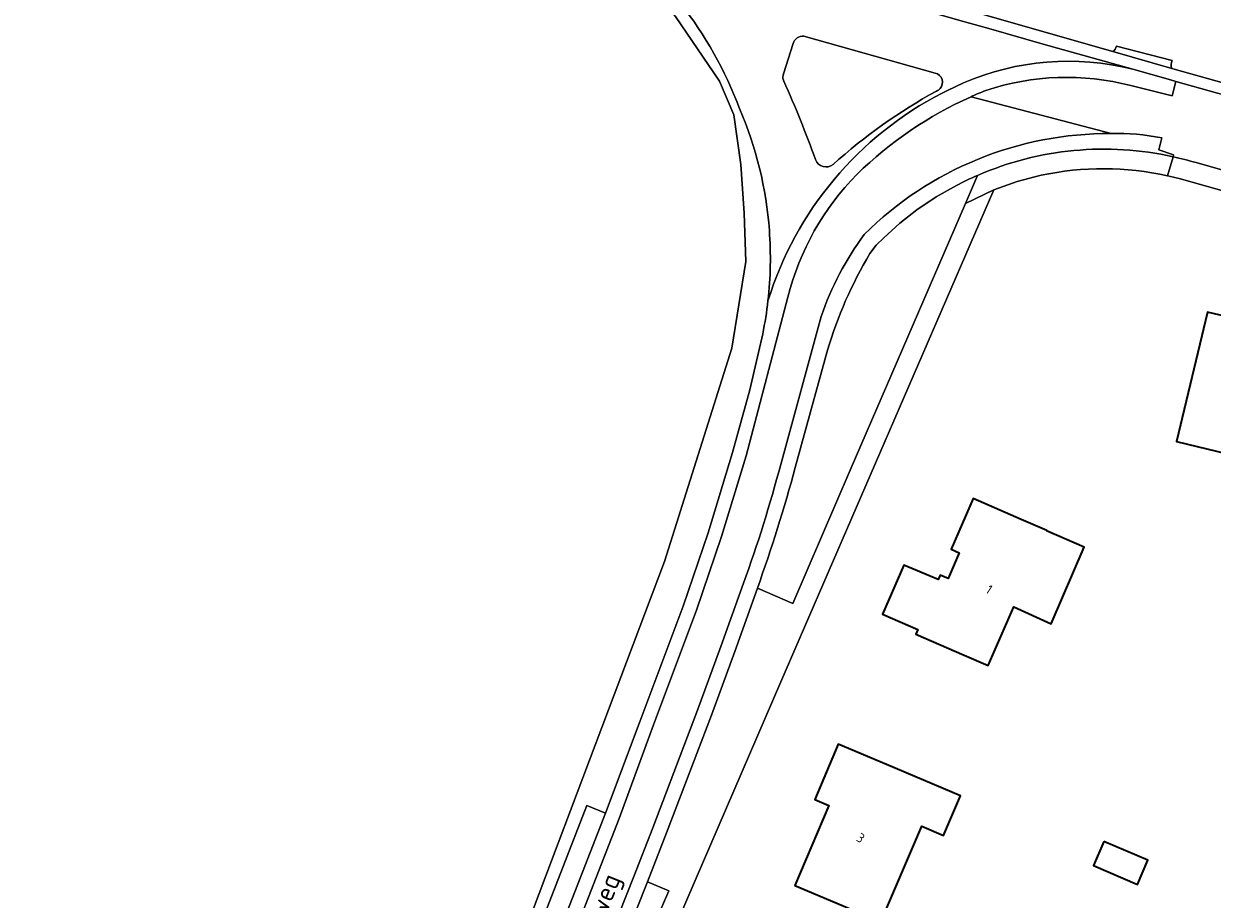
# Model space of a CAD drawing. Extents: x 184422 to 188298, y 343471 to 350189.
# Tile 390 of 513: x 186826 to 186939, y 348885 to 348968. Entities that reach past the tile are written whole.
import ezdxf
from ezdxf.enums import TextEntityAlignment as Align

# ---------------------------------------------------------------- set-up
doc = ezdxf.new("R2010")
doc.units = 0
for name, color, linetype, lineweight in [('B-WA-GR-BEPLANTING_CULTUUR_HEESTERS-GV', 252, 'Continuous', 18), ('B-WA-GR-BEPLANTING_CULTUUR_VASTE PLANTENVAK-GV', 252, 'Continuous', 18), ('B-WA-GR-GRAS-GV', 252, 'Continuous', 13), ('B-WA-OG-TERREIN_CULTUURSCHEIDING-GV', 252, 'Continuous', 18), ('B-WA-OG-TERREIN_ERF-GV', 252, 'Continuous', 18), ('B-WA-OG-TOPOGRAFIE-T18', 252, 'Continuous', 18), ('B-WA-OG-WEG-GV', 252, 'Continuous', 18), ('B-WA-VH-VERHARDING_ASFALT-GV', 252, 'Continuous', 18), ('B-WA-VH-VERHARDING_OPEN-GV', 252, 'Continuous', 18), ('B-WA-VH-VERHARDING_TEGEL-GV', 252, 'Continuous', 18), ('B-WE-OG-BEBOUWING-GV', 250, 'Continuous', 35), ('B-WE-OG-BEBOUWING-T18', 10, 'Continuous', 18)]:
    doc.layers.add(name, color=color, linetype=linetype, lineweight=lineweight)
doc.styles.add('NLCS-ISO-M1000-T18', font='NLCS-ISO.ttf', dxfattribs={"height": 1.8})
doc.styles.add('NLCS-ISO-M500-T18', font='NLCS-ISO.ttf', dxfattribs={"height": 0.9})

msp = doc.modelspace()

# ---------------------------------------------------------------- linework, layer by layer
at = {"layer": 'B-WA-GR-BEPLANTING_CULTUUR_HEESTERS-GV', "flags": 128}
msp.add_lwpolyline([(186878.452, 348868.056), (186879.931, 348867.418), (186887.681, 348885.339), (186885.659, 348886.18)], close=True, dxfattribs=at)
msp.add_lwpolyline([(186878.452, 348868.056), (186879.931, 348867.418), (186887.681, 348885.339), (186885.659, 348886.18)], close=True, dxfattribs=at)
msp.add_lwpolyline([(186878.452, 348868.056), (186879.931, 348867.418), (186887.681, 348885.339), (186885.659, 348886.18)], close=True, dxfattribs=at)
at = {"layer": 'B-WA-GR-BEPLANTING_CULTUUR_VASTE PLANTENVAK-GV', "flags": 128}
for points in [[(186899.515, 348966.108), (186898.603, 348963.219)], [(186899.515, 348966.108), (186898.603, 348963.219)], [(186899.515, 348966.108), (186898.603, 348963.219)], [(186913.07, 348963.302), (186900.546, 348966.818)], [(186913.07, 348963.302), (186900.546, 348966.818)], [(186913.07, 348963.302), (186900.546, 348966.818)], [(186898.596, 348962.626), (186898.638, 348962.534)], [(186898.596, 348962.626), (186898.638, 348962.534)], [(186898.596, 348962.626), (186898.638, 348962.534)]]:
    msp.add_lwpolyline(points, dxfattribs=at)
at = {"layer": 'B-WA-GR-BEPLANTING_CULTUUR_VASTE PLANTENVAK-GV'}
for points in [[(186900.546, 348966.818, 0.3474453), (186899.515, 348966.108)], [(186900.546, 348966.818, 0.3474453), (186899.515, 348966.108)], [(186900.546, 348966.818, 0.3474453), (186899.515, 348966.108)], [(186898.603, 348963.219, 0.1804745), (186898.596, 348962.626)], [(186898.603, 348963.219, 0.1804745), (186898.596, 348962.626)], [(186898.603, 348963.219, 0.1804745), (186898.596, 348962.626)], [(186898.638, 348962.534, -0.0174654), (186901.664, 348955.041)], [(186898.638, 348962.534, -0.0174654), (186901.664, 348955.041)], [(186898.638, 348962.534, -0.0174654), (186901.664, 348955.041)], [(186913.521, 348961.817, 0.5674855), (186913.07, 348963.302)], [(186913.521, 348961.817, 0.5674855), (186913.07, 348963.302)], [(186913.521, 348961.817, 0.5674855), (186913.07, 348963.302)], [(186903.327, 348954.584, -0.0569996), (186913.178, 348961.582)], [(186903.327, 348954.584, -0.0569996), (186913.178, 348961.582)], [(186903.327, 348954.584, -0.0569996), (186913.178, 348961.582)], [(186913.178, 348961.582, 0.1140831), (186913.521, 348961.817)], [(186913.178, 348961.582, 0.1140831), (186913.521, 348961.817)], [(186913.178, 348961.582, 0.1140831), (186913.521, 348961.817)], [(186901.664, 348955.041, 0.5211543), (186903.327, 348954.584)], [(186901.664, 348955.041, 0.5211543), (186903.327, 348954.584)], [(186901.664, 348955.041, 0.5211543), (186903.327, 348954.584)]]:
    msp.add_lwpolyline(points, format="xyb", dxfattribs=at)
at = {"layer": 'B-WA-GR-GRAS-GV', "flags": 128}
msp.add_lwpolyline([(186868.186, 348866.142), (186887.253, 348916.729), (186893.675, 348937.08), (186895.03, 348945.328), (186894.846, 348949.94), (186894.555, 348954.59), (186893.882, 348959.318), (186892.494, 348962.531), (186888.332, 348968.693), (186887.901, 348969.176), (186887.465, 348969.665), (186886.767, 348970.447), (186886.017, 348971.289), (186874.461, 348981.048), (186857.901, 348992.886), (186856.599, 348993.598), (186854.143, 348994.098), (186835.074, 348998.751), (186828.613, 348999.861), (186824.294, 349000.397)], dxfattribs=at)
msp.add_lwpolyline([(186868.186, 348866.142), (186887.253, 348916.729), (186893.675, 348937.08), (186895.03, 348945.328), (186894.846, 348949.94), (186894.555, 348954.59), (186893.882, 348959.318), (186892.494, 348962.531), (186888.332, 348968.693), (186887.901, 348969.176), (186887.465, 348969.665), (186886.767, 348970.447), (186886.017, 348971.289), (186874.461, 348981.048), (186857.901, 348992.886), (186856.599, 348993.598), (186854.143, 348994.098), (186835.074, 348998.751), (186828.613, 348999.861), (186824.294, 349000.397)], dxfattribs=at)
msp.add_lwpolyline([(186868.186, 348866.142), (186887.253, 348916.729), (186893.675, 348937.08), (186895.03, 348945.328), (186894.846, 348949.94), (186894.555, 348954.59), (186893.882, 348959.318), (186892.494, 348962.531), (186888.332, 348968.693), (186887.901, 348969.176), (186887.465, 348969.665), (186886.767, 348970.447), (186886.017, 348971.289), (186874.461, 348981.048), (186857.901, 348992.886), (186856.599, 348993.598), (186854.143, 348994.098), (186835.074, 348998.751), (186828.613, 348999.861), (186824.294, 349000.397)], dxfattribs=at)
at = {"layer": 'B-WA-OG-TERREIN_CULTUURSCHEIDING-GV', "flags": 128}
for points in [[(186896.116, 348914.182), (186899.499, 348912.727), (186904.947, 348925.441), (186915.942, 348950.862), (186917.103, 348953.547)], [(186896.116, 348914.182), (186899.499, 348912.727), (186904.947, 348925.441), (186915.942, 348950.862), (186917.103, 348953.547)], [(186896.116, 348914.182), (186899.499, 348912.727), (186904.947, 348925.441), (186915.942, 348950.862), (186917.103, 348953.547)], [(186915.083, 348952.581), (186913.152, 348951.486), (186911.31, 348950.249), (186909.686, 348948.976), (186908.157, 348947.593), (186907.429, 348946.892), (186906.83, 348946.08)], [(186915.083, 348952.581), (186913.152, 348951.486), (186911.31, 348950.249), (186909.686, 348948.976), (186908.157, 348947.593), (186907.429, 348946.892), (186906.83, 348946.08)], [(186915.083, 348952.581), (186913.152, 348951.486), (186911.31, 348950.249), (186909.686, 348948.976), (186908.157, 348947.593), (186907.429, 348946.892), (186906.83, 348946.08)], [(186902.802, 348936.865), (186899.718, 348925.703)], [(186902.802, 348936.865), (186899.718, 348925.703)], [(186902.802, 348936.865), (186899.718, 348925.703)]]:
    msp.add_lwpolyline(points, dxfattribs=at)
at = {"layer": 'B-WA-OG-TERREIN_CULTUURSCHEIDING-GV'}
for points in [[(186917.103, 348953.547, 0.0187787), (186915.083, 348952.581)], [(186917.103, 348953.547, 0.0187787), (186915.083, 348952.581)], [(186917.103, 348953.547, 0.0187787), (186915.083, 348952.581)], [(186906.83, 348946.08, 0.0623962), (186902.802, 348936.865)], [(186906.83, 348946.08, 0.0623962), (186902.802, 348936.865)], [(186906.83, 348946.08, 0.0623962), (186902.802, 348936.865)], [(186899.718, 348925.703, -0.0217202), (186896.116, 348914.182)], [(186899.718, 348925.703, -0.0217202), (186896.116, 348914.182)], [(186899.718, 348925.703, -0.0217202), (186896.116, 348914.182)]]:
    msp.add_lwpolyline(points, format="xyb", dxfattribs=at)
at = {"layer": 'B-WA-OG-TERREIN_ERF-GV', "flags": 128}
for points in [[(186861.947, 348999.019), (186862.523, 348998.533), (186862.702, 348998.407), (186869.443, 348993.484), (186881.042, 348984.925), (186888.559, 348978.816), (186891.018, 348977.888), (186891.344, 348977.814), (186890.961, 348976.653), (186917.473, 348969.121), (186917.435, 348968.946), (186918.533, 348968.631), (186929.983, 348965.347)], [(186861.947, 348999.019), (186862.523, 348998.533), (186862.702, 348998.407), (186869.443, 348993.484), (186881.042, 348984.925), (186888.559, 348978.816), (186891.018, 348977.888), (186891.344, 348977.814), (186890.961, 348976.653), (186917.473, 348969.121), (186917.435, 348968.946), (186918.533, 348968.631), (186929.983, 348965.347)], [(186861.947, 348999.019), (186862.523, 348998.533), (186862.702, 348998.407), (186869.443, 348993.484), (186881.042, 348984.925), (186888.559, 348978.816), (186891.018, 348977.888), (186891.344, 348977.814), (186890.961, 348976.653), (186917.473, 348969.121), (186917.435, 348968.946), (186918.533, 348968.631), (186929.983, 348965.347)], [(186930.334, 348965.868), (186935.638, 348964.494)], [(186930.334, 348965.868), (186935.638, 348964.494)], [(186930.334, 348965.868), (186935.638, 348964.494)], [(186935.598, 348963.736), (186935.818, 348963.673), (186965.882, 348955.234)], [(186935.598, 348963.736), (186935.818, 348963.673), (186965.882, 348955.234)], [(186935.598, 348963.736), (186935.818, 348963.673), (186965.882, 348955.234)], [(186923.148, 348953.548), (186920.87, 348952.956), (186918.651, 348952.176), (186898.355, 348905.266), (186881.943, 348867.159), (186870.006, 348839.444), (186870.422, 348839.294), (186863.197, 348822.468), (186862.803, 348821.321), (186862.659, 348820.245), (186862.676, 348817.952)], [(186923.148, 348953.548), (186920.87, 348952.956), (186918.651, 348952.176), (186898.355, 348905.266), (186881.943, 348867.159), (186870.006, 348839.444), (186870.422, 348839.294), (186863.197, 348822.468), (186862.803, 348821.321), (186862.659, 348820.245), (186862.676, 348817.952)], [(186923.148, 348953.548), (186920.87, 348952.956), (186918.651, 348952.176), (186898.355, 348905.266), (186881.943, 348867.159), (186870.006, 348839.444), (186870.422, 348839.294), (186863.197, 348822.468), (186862.803, 348821.321), (186862.659, 348820.245), (186862.676, 348817.952)], [(187027.961, 348825.55), (187030.948, 348854.567), (187044.192, 348885.951), (187055.472, 348919.196), (187016.276, 348931.295), (187000, 348936.272), (186982.533, 348941.613), (186978.939, 348942.42), (186978.46, 348942.53), (186958.086, 348947.221), (186947.02, 348950.22), (186936.304, 348953.232)], [(187027.961, 348825.55), (187030.948, 348854.567), (187044.192, 348885.951), (187055.472, 348919.196), (187016.276, 348931.295), (187000, 348936.272), (186982.533, 348941.613), (186978.939, 348942.42), (186978.46, 348942.53), (186958.086, 348947.221), (186947.02, 348950.22), (186936.304, 348953.232)], [(187027.961, 348825.55), (187030.948, 348854.567), (187044.192, 348885.951), (187055.472, 348919.196), (187016.276, 348931.295), (187000, 348936.272), (186982.533, 348941.613), (186978.939, 348942.42), (186978.46, 348942.53), (186958.086, 348947.221), (186947.02, 348950.22), (186936.304, 348953.232)]]:
    msp.add_lwpolyline(points, dxfattribs=at)
at = {"layer": 'B-WA-OG-TERREIN_ERF-GV'}
for points in [[(186929.983, 348965.347, 0.2017677), (186930.334, 348965.868)], [(186929.983, 348965.347, 0.2017677), (186930.334, 348965.868)], [(186929.983, 348965.347, 0.2017677), (186930.334, 348965.868)], [(186935.638, 348964.494, 0.2081486), (186935.598, 348963.736)], [(186935.638, 348964.494, 0.2081486), (186935.598, 348963.736)], [(186935.638, 348964.494, 0.2081486), (186935.598, 348963.736)], [(186935.212, 348953.5, 0.1085878), (186923.148, 348953.548)], [(186935.212, 348953.5, 0.1085878), (186923.148, 348953.548)], [(186935.212, 348953.5, 0.1085878), (186923.148, 348953.548)], [(186936.304, 348953.232, 0.0090612), (186935.212, 348953.5)], [(186936.304, 348953.232, 0.0090612), (186935.212, 348953.5)], [(186936.304, 348953.232, 0.0090612), (186935.212, 348953.5)]]:
    msp.add_lwpolyline(points, format="xyb", dxfattribs=at)
at = {"layer": 'B-WA-OG-TERREIN_ERF-GV', "flags": 128}
for points in [[(186946.211, 348939.811), (186950.534, 348938.788), (186949.383, 348933.922), (186948.212, 348928.973), (186945.506, 348929.624), (186944.661, 348926.109), (186940.92, 348927.009), (186936.059, 348928.178), (186939.024, 348940.507), (186945.981, 348938.838)], [(186946.211, 348939.811), (186950.534, 348938.788), (186949.383, 348933.922), (186948.212, 348928.973), (186945.506, 348929.624), (186944.661, 348926.109), (186940.92, 348927.009), (186936.059, 348928.178), (186939.024, 348940.507), (186945.981, 348938.838)], [(186946.211, 348939.811), (186950.534, 348938.788), (186949.383, 348933.922), (186948.212, 348928.973), (186945.506, 348929.624), (186944.661, 348926.109), (186940.92, 348927.009), (186936.059, 348928.178), (186939.024, 348940.507), (186945.981, 348938.838)], [(186921.263, 348920.745), (186923.695, 348919.698), (186923.67, 348919.641), (186927.255, 348918.099), (186924.108, 348910.801), (186920.542, 348912.413), (186918.119, 348906.815), (186915.807, 348907.816), (186911.218, 348909.802), (186911.417, 348910.261), (186908.039, 348911.722), (186910.062, 348916.397), (186913.347, 348915.002), (186913.537, 348915.443), (186914.299, 348915.115), (186915.355, 348917.567), (186914.593, 348917.896), (186916.671, 348922.722)], [(186921.263, 348920.745), (186923.695, 348919.698), (186923.67, 348919.641), (186927.255, 348918.099), (186924.108, 348910.801), (186920.542, 348912.413), (186918.119, 348906.815), (186915.807, 348907.816), (186911.218, 348909.802), (186911.417, 348910.261), (186908.039, 348911.722), (186910.062, 348916.397), (186913.347, 348915.002), (186913.537, 348915.443), (186914.299, 348915.115), (186915.355, 348917.567), (186914.593, 348917.896), (186916.671, 348922.722)], [(186921.263, 348920.745), (186923.695, 348919.698), (186923.67, 348919.641), (186927.255, 348918.099), (186924.108, 348910.801), (186920.542, 348912.413), (186918.119, 348906.815), (186915.807, 348907.816), (186911.218, 348909.802), (186911.417, 348910.261), (186908.039, 348911.722), (186910.062, 348916.397), (186913.347, 348915.002), (186913.537, 348915.443), (186914.299, 348915.115), (186915.355, 348917.567), (186914.593, 348917.896), (186916.671, 348922.722)], [(186907.895, 348882.366), (186904.289, 348883.899), (186899.687, 348885.855), (186902.93, 348893.484), (186901.594, 348894.048), (186903.819, 348899.315), (186908.425, 348897.369), (186915.466, 348894.394), (186913.862, 348890.622), (186911.781, 348891.507)], [(186907.895, 348882.366), (186904.289, 348883.899), (186899.687, 348885.855), (186902.93, 348893.484), (186901.594, 348894.048), (186903.819, 348899.315), (186908.425, 348897.369), (186915.466, 348894.394), (186913.862, 348890.622), (186911.781, 348891.507)], [(186907.895, 348882.366), (186904.289, 348883.899), (186899.687, 348885.855), (186902.93, 348893.484), (186901.594, 348894.048), (186903.819, 348899.315), (186908.425, 348897.369), (186915.466, 348894.394), (186913.862, 348890.622), (186911.781, 348891.507)]]:
    msp.add_lwpolyline(points, close=True, dxfattribs=at)
at = {"layer": 'B-WA-OG-WEG-GV', "flags": 128}
for points in [[(186888.758, 348969.983), (186887.901, 348969.176), (186888.332, 348968.693), (186892.494, 348962.531), (186893.882, 348959.318), (186894.555, 348954.59), (186894.846, 348949.94), (186895.03, 348945.328), (186893.675, 348937.08), (186887.253, 348916.729), (186868.186, 348866.142), (186849.579, 348821.078), (186842.637, 348807.232), (186832.472, 348790.69), (186828.137, 348784.769), (186828.209, 348784.717)], [(186888.758, 348969.983), (186887.901, 348969.176), (186888.332, 348968.693), (186892.494, 348962.531), (186893.882, 348959.318), (186894.555, 348954.59), (186894.846, 348949.94), (186895.03, 348945.328), (186893.675, 348937.08), (186887.253, 348916.729), (186868.186, 348866.142), (186849.579, 348821.078), (186842.637, 348807.232), (186832.472, 348790.69), (186828.137, 348784.769), (186828.209, 348784.717)], [(186888.758, 348969.983), (186887.901, 348969.176), (186888.332, 348968.693), (186892.494, 348962.531), (186893.882, 348959.318), (186894.555, 348954.59), (186894.846, 348949.94), (186895.03, 348945.328), (186893.675, 348937.08), (186887.253, 348916.729), (186868.186, 348866.142), (186849.579, 348821.078), (186842.637, 348807.232), (186832.472, 348790.69), (186828.137, 348784.769), (186828.209, 348784.717)], [(186852.023, 348821.279), (186858.091, 348835.233), (186865.566, 348852.715), (186871.254, 348866.647), (186875.787, 348877.727), (186874.016, 348878.416), (186879.862, 348893.464), (186881.638, 348892.75), (186884.955, 348901.54), (186889.032, 348912.457), (186891.423, 348919.451), (186893.759, 348927.107), (186895.413, 348933.091), (186896.63, 348938.435)], [(186852.023, 348821.279), (186858.091, 348835.233), (186865.566, 348852.715), (186871.254, 348866.647), (186875.787, 348877.727), (186874.016, 348878.416), (186879.862, 348893.464), (186881.638, 348892.75), (186884.955, 348901.54), (186889.032, 348912.457), (186891.423, 348919.451), (186893.759, 348927.107), (186895.413, 348933.091), (186896.63, 348938.435)], [(186852.023, 348821.279), (186858.091, 348835.233), (186865.566, 348852.715), (186871.254, 348866.647), (186875.787, 348877.727), (186874.016, 348878.416), (186879.862, 348893.464), (186881.638, 348892.75), (186884.955, 348901.54), (186889.032, 348912.457), (186891.423, 348919.451), (186893.759, 348927.107), (186895.413, 348933.091), (186896.63, 348938.435)]]:
    msp.add_lwpolyline(points, dxfattribs=at)
at = {"layer": 'B-WA-OG-WEG-GV'}
for points in [[(186894.426, 348959.911, 0.0758564), (186888.758, 348969.983)], [(186894.426, 348959.911, 0.0758564), (186888.758, 348969.983)], [(186894.426, 348959.911, 0.0758564), (186888.758, 348969.983)], [(186897.259, 348948.29, 0.0831968), (186894.426, 348959.911)], [(186897.259, 348948.29, 0.0831968), (186894.426, 348959.911)], [(186897.259, 348948.29, 0.0831968), (186894.426, 348959.911)], [(186897.127, 348941.587, 0.0465488), (186897.259, 348948.29)], [(186897.127, 348941.587, 0.0465488), (186897.259, 348948.29)], [(186897.127, 348941.587, 0.0465488), (186897.259, 348948.29)], [(186896.63, 348938.435, 0.0219455), (186897.127, 348941.587)], [(186896.63, 348938.435, 0.0219455), (186897.127, 348941.587)], [(186896.63, 348938.435, 0.0219455), (186897.127, 348941.587)]]:
    msp.add_lwpolyline(points, format="xyb", dxfattribs=at)
at = {"layer": 'B-WA-VH-VERHARDING_ASFALT-GV', "flags": 128}
for points in [[(186931.879, 348963.664), (186923.359, 348966.066), (186918.166, 348967.53), (186915.406, 348968.308), (186893.696, 348974.565)], [(186931.879, 348963.664), (186923.359, 348966.066), (186918.166, 348967.53), (186915.406, 348968.308), (186893.696, 348974.565)], [(186931.879, 348963.664), (186923.359, 348966.066), (186918.166, 348967.53), (186915.406, 348968.308), (186893.696, 348974.565)], [(186898.603, 348963.219), (186899.515, 348966.108)], [(186898.603, 348963.219), (186899.515, 348966.108)], [(186898.603, 348963.219), (186899.515, 348966.108)], [(186900.546, 348966.818), (186913.07, 348963.302)], [(186900.546, 348966.818), (186913.07, 348963.302)], [(186900.546, 348966.818), (186913.07, 348963.302)], [(186931.707, 348962.096), (186935.649, 348961.113), (186935.996, 348962.504), (186935.491, 348962.646), (186931.879, 348963.664)], [(186931.707, 348962.096), (186935.649, 348961.113), (186935.996, 348962.504), (186935.491, 348962.646), (186931.879, 348963.664)], [(186931.707, 348962.096), (186935.649, 348961.113), (186935.996, 348962.504), (186935.491, 348962.646), (186931.879, 348963.664)], [(186898.638, 348962.534), (186898.596, 348962.626)], [(186898.638, 348962.534), (186898.596, 348962.626)], [(186898.638, 348962.534), (186898.596, 348962.626)], [(186915.756, 348962.361), (186914.222, 348961.633), (186913.721, 348961.394)], [(186913.721, 348961.394), (186914.222, 348961.633), (186915.756, 348962.361)], [(186915.756, 348962.361), (186914.222, 348961.633), (186913.721, 348961.394)], [(186913.721, 348961.394), (186914.222, 348961.633), (186915.756, 348962.361)], [(186915.756, 348962.361), (186914.222, 348961.633), (186913.721, 348961.394)], [(186913.721, 348961.394), (186914.222, 348961.633), (186915.756, 348962.361)], [(186994.736, 348945.608), (186965.252, 348954.298), (186935.996, 348962.504), (186935.649, 348961.113), (186931.707, 348962.096)], [(186994.736, 348945.608), (186965.252, 348954.298), (186935.996, 348962.504), (186935.649, 348961.113), (186931.707, 348962.096)], [(186994.736, 348945.608), (186965.252, 348954.298), (186935.996, 348962.504), (186935.649, 348961.113), (186931.707, 348962.096)], [(186916.474, 348961.041), (186929.824, 348957.532)], [(186929.824, 348957.532), (186916.474, 348961.041)], [(186916.474, 348961.041), (186929.824, 348957.532)], [(186929.824, 348957.532), (186916.474, 348961.041)], [(186916.474, 348961.041), (186929.824, 348957.532)], [(186929.824, 348957.532), (186916.474, 348961.041)], [(186934.654, 348957.122), (186934.368, 348955.973), (186935.772, 348955.491), (186935.74, 348955.324)], [(186935.74, 348955.324), (186935.772, 348955.491), (186934.368, 348955.973), (186934.654, 348957.122)], [(186934.654, 348957.122), (186934.368, 348955.973), (186935.772, 348955.491), (186935.74, 348955.324)], [(186935.74, 348955.324), (186935.772, 348955.491), (186934.368, 348955.973), (186934.654, 348957.122)], [(186934.654, 348957.122), (186934.368, 348955.973), (186935.772, 348955.491), (186935.74, 348955.324)], [(186935.74, 348955.324), (186935.772, 348955.491), (186934.368, 348955.973), (186934.654, 348957.122)], [(186937.916, 348954.755), (186950.108, 348951.285), (186953.87, 348950.182), (186957.685, 348949.275), (186978.82, 348944.411), (186981.275, 348943.8), (186983.737, 348943.219), (187000, 348938.211), (187019.335, 348932.256), (187065.032, 348918.227), (187066.668, 348923.563), (187000, 348944.001), (186994.736, 348945.608)], [(186937.916, 348954.755), (186950.108, 348951.285), (186953.87, 348950.182), (186957.685, 348949.275), (186978.82, 348944.411), (186981.275, 348943.8), (186983.737, 348943.219), (187000, 348938.211), (187019.335, 348932.256), (187065.032, 348918.227), (187066.668, 348923.563), (187000, 348944.001), (186994.736, 348945.608)], [(186937.916, 348954.755), (186950.108, 348951.285), (186953.87, 348950.182), (186957.685, 348949.275), (186978.82, 348944.411), (186981.275, 348943.8), (186983.737, 348943.219), (187000, 348938.211), (187019.335, 348932.256), (187065.032, 348918.227), (187066.668, 348923.563), (187000, 348944.001), (186994.736, 348945.608)], [(186906.83, 348946.08), (186907.429, 348946.892), (186908.157, 348947.593), (186909.686, 348948.976), (186911.31, 348950.249), (186913.152, 348951.486), (186915.083, 348952.581)], [(186906.83, 348946.08), (186907.429, 348946.892), (186908.157, 348947.593), (186909.686, 348948.976), (186911.31, 348950.249), (186913.152, 348951.486), (186915.083, 348952.581)], [(186906.83, 348946.08), (186907.429, 348946.892), (186908.157, 348947.593), (186909.686, 348948.976), (186911.31, 348950.249), (186913.152, 348951.486), (186915.083, 348952.581)], [(186899.029, 348941.945), (186895.052, 348926.802), (186892.709, 348919.124), (186890.304, 348912.089), (186886.22, 348901.152), (186882.943, 348892.242), (186877.092, 348877.219), (186872.55, 348866.117), (186866.858, 348852.175), (186859.377, 348834.679), (186853.309, 348820.724)], [(186853.309, 348820.724), (186859.377, 348834.679), (186866.858, 348852.175), (186872.55, 348866.117), (186877.092, 348877.219), (186882.943, 348892.242), (186886.22, 348901.152), (186890.304, 348912.089), (186892.709, 348919.124), (186895.052, 348926.802), (186899.029, 348941.945)], [(186899.029, 348941.945), (186895.052, 348926.802), (186892.709, 348919.124), (186890.304, 348912.089), (186886.22, 348901.152), (186882.943, 348892.242), (186877.092, 348877.219), (186872.55, 348866.117), (186866.858, 348852.175), (186859.377, 348834.679), (186853.309, 348820.724)], [(186853.309, 348820.724), (186859.377, 348834.679), (186866.858, 348852.175), (186872.55, 348866.117), (186877.092, 348877.219), (186882.943, 348892.242), (186886.22, 348901.152), (186890.304, 348912.089), (186892.709, 348919.124), (186895.052, 348926.802), (186899.029, 348941.945)], [(186899.029, 348941.945), (186895.052, 348926.802), (186892.709, 348919.124), (186890.304, 348912.089), (186886.22, 348901.152), (186882.943, 348892.242), (186877.092, 348877.219), (186872.55, 348866.117), (186866.858, 348852.175), (186859.377, 348834.679), (186853.309, 348820.724)], [(186853.309, 348820.724), (186859.377, 348834.679), (186866.858, 348852.175), (186872.55, 348866.117), (186877.092, 348877.219), (186882.943, 348892.242), (186886.22, 348901.152), (186890.304, 348912.089), (186892.709, 348919.124), (186895.052, 348926.802), (186899.029, 348941.945)], [(186898.344, 348925.983), (186902.192, 348940.087)], [(186902.192, 348940.087), (186898.344, 348925.983)], [(186898.344, 348925.983), (186902.192, 348940.087)], [(186902.192, 348940.087), (186898.344, 348925.983)], [(186898.344, 348925.983), (186902.192, 348940.087)], [(186902.192, 348940.087), (186898.344, 348925.983)], [(186896.63, 348938.435), (186895.413, 348933.091), (186893.759, 348927.107), (186891.423, 348919.451), (186889.032, 348912.457), (186884.955, 348901.54), (186881.638, 348892.75), (186875.787, 348877.727)], [(186896.63, 348938.435), (186895.413, 348933.091), (186893.759, 348927.107), (186891.423, 348919.451), (186889.032, 348912.457), (186884.955, 348901.54), (186881.638, 348892.75), (186875.787, 348877.727)], [(186896.63, 348938.435), (186895.413, 348933.091), (186893.759, 348927.107), (186891.423, 348919.451), (186889.032, 348912.457), (186884.955, 348901.54), (186881.638, 348892.75), (186875.787, 348877.727)], [(186899.718, 348925.703), (186902.802, 348936.865)], [(186899.718, 348925.703), (186902.802, 348936.865)], [(186899.718, 348925.703), (186902.802, 348936.865)], [(186857.255, 348821.426), (186858.449, 348824.239), (186858.839, 348825.158), (186863.492, 348835.701), (186866.374, 348842.437), (186867.572, 348845.275), (186870.338, 348851.823), (186874.882, 348862.987), (186875.742, 348865.103), (186877.153, 348868.578), (186884.355, 348886.689), (186886.141, 348891.352), (186890.428, 348902.564), (186892.641, 348908.628), (186894.799, 348914.657)], [(186894.799, 348914.657), (186892.641, 348908.628), (186890.428, 348902.564), (186886.141, 348891.352), (186884.355, 348886.689), (186877.153, 348868.578), (186875.742, 348865.103), (186874.882, 348862.987), (186870.338, 348851.823), (186867.572, 348845.275), (186866.374, 348842.437), (186863.492, 348835.701), (186858.839, 348825.158), (186858.449, 348824.239), (186857.255, 348821.426)], [(186857.255, 348821.426), (186858.449, 348824.239), (186858.839, 348825.158), (186863.492, 348835.701), (186866.374, 348842.437), (186867.572, 348845.275), (186870.338, 348851.823), (186874.882, 348862.987), (186875.742, 348865.103), (186877.153, 348868.578), (186884.355, 348886.689), (186886.141, 348891.352), (186890.428, 348902.564), (186892.641, 348908.628), (186894.799, 348914.657)], [(186894.799, 348914.657), (186892.641, 348908.628), (186890.428, 348902.564), (186886.141, 348891.352), (186884.355, 348886.689), (186877.153, 348868.578), (186875.742, 348865.103), (186874.882, 348862.987), (186870.338, 348851.823), (186867.572, 348845.275), (186866.374, 348842.437), (186863.492, 348835.701), (186858.839, 348825.158), (186858.449, 348824.239), (186857.255, 348821.426)], [(186857.255, 348821.426), (186858.449, 348824.239), (186858.839, 348825.158), (186863.492, 348835.701), (186866.374, 348842.437), (186867.572, 348845.275), (186870.338, 348851.823), (186874.882, 348862.987), (186875.742, 348865.103), (186877.153, 348868.578), (186884.355, 348886.689), (186886.141, 348891.352), (186890.428, 348902.564), (186892.641, 348908.628), (186894.799, 348914.657)], [(186894.799, 348914.657), (186892.641, 348908.628), (186890.428, 348902.564), (186886.141, 348891.352), (186884.355, 348886.689), (186877.153, 348868.578), (186875.742, 348865.103), (186874.882, 348862.987), (186870.338, 348851.823), (186867.572, 348845.275), (186866.374, 348842.437), (186863.492, 348835.701), (186858.839, 348825.158), (186858.449, 348824.239), (186857.255, 348821.426)], [(186858.542, 348820.876), (186859.738, 348823.692), (186860.128, 348824.611), (186864.776, 348835.143), (186867.662, 348841.889), (186868.862, 348844.73), (186871.631, 348851.287), (186876.179, 348862.46), (186877.039, 348864.576), (186878.452, 348868.056), (186885.659, 348886.18), (186887.449, 348890.852), (186891.739, 348902.074), (186893.958, 348908.152), (186896.116, 348914.182)], [(186858.542, 348820.876), (186859.738, 348823.692), (186860.128, 348824.611), (186864.776, 348835.143), (186867.662, 348841.889), (186868.862, 348844.73), (186871.631, 348851.287), (186876.179, 348862.46), (186877.039, 348864.576), (186878.452, 348868.056), (186885.659, 348886.18), (186887.449, 348890.852), (186891.739, 348902.074), (186893.958, 348908.152), (186896.116, 348914.182)], [(186858.542, 348820.876), (186859.738, 348823.692), (186860.128, 348824.611), (186864.776, 348835.143), (186867.662, 348841.889), (186868.862, 348844.73), (186871.631, 348851.287), (186876.179, 348862.46), (186877.039, 348864.576), (186878.452, 348868.056), (186885.659, 348886.18), (186887.449, 348890.852), (186891.739, 348902.074), (186893.958, 348908.152), (186896.116, 348914.182)]]:
    msp.add_lwpolyline(points, dxfattribs=at)
at = {"layer": 'B-WA-VH-VERHARDING_ASFALT-GV'}
for points in [[(186888.758, 348969.983, -0.0758564), (186894.426, 348959.911)], [(186888.758, 348969.983, -0.0758564), (186894.426, 348959.911)], [(186888.758, 348969.983, -0.0758564), (186894.426, 348959.911)], [(186899.515, 348966.108, -0.3474453), (186900.546, 348966.818)], [(186899.515, 348966.108, -0.3474453), (186900.546, 348966.818)], [(186899.515, 348966.108, -0.3474453), (186900.546, 348966.818)], [(186931.879, 348963.664, 0.1649919), (186915.756, 348962.361)], [(186915.756, 348962.361, -0.1649919), (186931.879, 348963.664)], [(186931.879, 348963.664, 0.1649919), (186915.756, 348962.361)], [(186915.756, 348962.361, -0.1649919), (186931.879, 348963.664)], [(186931.879, 348963.664, 0.1649919), (186915.756, 348962.361)], [(186915.756, 348962.361, -0.1649919), (186931.879, 348963.664)], [(186898.596, 348962.626, -0.1804745), (186898.603, 348963.219)], [(186898.596, 348962.626, -0.1804745), (186898.603, 348963.219)], [(186898.596, 348962.626, -0.1804745), (186898.603, 348963.219)], [(186901.664, 348955.041, 0.0174654), (186898.638, 348962.534)], [(186901.664, 348955.041, 0.0174654), (186898.638, 348962.534)], [(186901.664, 348955.041, 0.0174654), (186898.638, 348962.534)], [(186913.07, 348963.302, -0.5674855), (186913.521, 348961.817)], [(186913.07, 348963.302, -0.5674855), (186913.521, 348961.817)], [(186913.07, 348963.302, -0.5674855), (186913.521, 348961.817)], [(186931.707, 348962.096, 0.1459448), (186917.874, 348961.634)], [(186917.874, 348961.634, -0.1459448), (186931.707, 348962.096)], [(186931.707, 348962.096, 0.1459448), (186917.874, 348961.634)], [(186917.874, 348961.634, -0.1459448), (186931.707, 348962.096)], [(186931.707, 348962.096, 0.1459448), (186917.874, 348961.634)], [(186917.874, 348961.634, -0.1459448), (186931.707, 348962.096)], [(186913.721, 348961.394, 0.2008454), (186897.127, 348941.587)], [(186897.127, 348941.587, -0.2008454), (186913.721, 348961.394)], [(186913.721, 348961.394, 0.2008454), (186897.127, 348941.587)], [(186897.127, 348941.587, -0.2008454), (186913.721, 348961.394)], [(186913.721, 348961.394, 0.2008454), (186897.127, 348941.587)], [(186897.127, 348941.587, -0.2008454), (186913.721, 348961.394)], [(186913.178, 348961.582, 0.0569996), (186903.327, 348954.584)], [(186913.178, 348961.582, 0.0569996), (186903.327, 348954.584)], [(186913.178, 348961.582, 0.0569996), (186903.327, 348954.584)], [(186913.521, 348961.817, -0.1140831), (186913.178, 348961.582)], [(186913.521, 348961.817, -0.1140831), (186913.178, 348961.582)], [(186913.521, 348961.817, -0.1140831), (186913.178, 348961.582)], [(186917.874, 348961.634, 0.0106236), (186916.474, 348961.041)], [(186916.474, 348961.041, -0.0106236), (186917.874, 348961.634)], [(186917.874, 348961.634, 0.0106236), (186916.474, 348961.041)], [(186916.474, 348961.041, -0.0106236), (186917.874, 348961.634)], [(186917.874, 348961.634, 0.0106236), (186916.474, 348961.041)], [(186916.474, 348961.041, -0.0106236), (186917.874, 348961.634)], [(186916.474, 348961.041, 0.0885074), (186905.616, 348953.652)], [(186905.616, 348953.652, -0.0885074), (186916.474, 348961.041)], [(186916.474, 348961.041, 0.0885074), (186905.616, 348953.652)], [(186905.616, 348953.652, -0.0885074), (186916.474, 348961.041)], [(186916.474, 348961.041, 0.0885074), (186905.616, 348953.652)], [(186905.616, 348953.652, -0.0885074), (186916.474, 348961.041)], [(186894.426, 348959.911, -0.0831968), (186897.259, 348948.29)], [(186894.426, 348959.911, -0.0831968), (186897.259, 348948.29)], [(186894.426, 348959.911, -0.0831968), (186897.259, 348948.29)], [(186906.293, 348947.904, -0.1998861), (186929.824, 348957.532)], [(186929.824, 348957.532, 0.1998861), (186906.293, 348947.904)], [(186906.293, 348947.904, -0.1998861), (186929.824, 348957.532)], [(186929.824, 348957.532, 0.1998861), (186906.293, 348947.904)], [(186906.293, 348947.904, -0.1998861), (186929.824, 348957.532)], [(186929.824, 348957.532, 0.1998861), (186906.293, 348947.904)], [(186929.824, 348957.532, -0.0569756), (186934.654, 348957.122)], [(186934.654, 348957.122, 0.0569756), (186929.824, 348957.532)], [(186929.824, 348957.532, -0.0569756), (186934.654, 348957.122)], [(186934.654, 348957.122, 0.0569756), (186929.824, 348957.532)], [(186929.824, 348957.532, -0.0569756), (186934.654, 348957.122)], [(186934.654, 348957.122, 0.0569756), (186929.824, 348957.532)], [(186917.103, 348953.547, -0.158339), (186935.74, 348955.324)], [(186917.103, 348953.547, -0.158339), (186935.74, 348955.324)], [(186917.103, 348953.547, -0.158339), (186935.74, 348955.324)], [(186903.327, 348954.584, -0.5211543), (186901.664, 348955.041)], [(186903.327, 348954.584, -0.5211543), (186901.664, 348955.041)], [(186903.327, 348954.584, -0.5211543), (186901.664, 348955.041)], [(186935.74, 348955.324, -0.0187608), (186937.916, 348954.755)], [(186935.74, 348955.324, -0.0187608), (186937.916, 348954.755)], [(186935.74, 348955.324, -0.0187608), (186937.916, 348954.755)], [(186905.616, 348953.652, 0.1340486), (186899.029, 348941.945)], [(186899.029, 348941.945, -0.1340486), (186905.616, 348953.652)], [(186905.616, 348953.652, 0.1340486), (186899.029, 348941.945)], [(186899.029, 348941.945, -0.1340486), (186905.616, 348953.652)], [(186905.616, 348953.652, 0.1340486), (186899.029, 348941.945)], [(186899.029, 348941.945, -0.1340486), (186905.616, 348953.652)], [(186915.083, 348952.581, -0.0187787), (186917.103, 348953.547)], [(186915.083, 348952.581, -0.0187787), (186917.103, 348953.547)], [(186915.083, 348952.581, -0.0187787), (186917.103, 348953.547)], [(186897.259, 348948.29, -0.0465488), (186897.127, 348941.587)], [(186897.259, 348948.29, -0.0465488), (186897.127, 348941.587)], [(186897.259, 348948.29, -0.0465488), (186897.127, 348941.587)], [(186902.192, 348940.087, -0.0745707), (186906.293, 348947.904)], [(186906.293, 348947.904, 0.0745707), (186902.192, 348940.087)], [(186902.192, 348940.087, -0.0745707), (186906.293, 348947.904)], [(186906.293, 348947.904, 0.0745707), (186902.192, 348940.087)], [(186902.192, 348940.087, -0.0745707), (186906.293, 348947.904)], [(186906.293, 348947.904, 0.0745707), (186902.192, 348940.087)], [(186902.802, 348936.865, -0.0623962), (186906.83, 348946.08)], [(186902.802, 348936.865, -0.0623962), (186906.83, 348946.08)], [(186902.802, 348936.865, -0.0623962), (186906.83, 348946.08)], [(186897.127, 348941.587, -0.0219455), (186896.63, 348938.435)], [(186897.127, 348941.587, -0.0219455), (186896.63, 348938.435)], [(186897.127, 348941.587, -0.0219455), (186896.63, 348938.435)], [(186894.799, 348914.657, 0.0216144), (186898.344, 348925.983)], [(186898.344, 348925.983, -0.0216144), (186894.799, 348914.657)], [(186894.799, 348914.657, 0.0216144), (186898.344, 348925.983)], [(186898.344, 348925.983, -0.0216144), (186894.799, 348914.657)], [(186894.799, 348914.657, 0.0216144), (186898.344, 348925.983)], [(186898.344, 348925.983, -0.0216144), (186894.799, 348914.657)], [(186896.116, 348914.182, 0.0217202), (186899.718, 348925.703)], [(186896.116, 348914.182, 0.0217202), (186899.718, 348925.703)], [(186896.116, 348914.182, 0.0217202), (186899.718, 348925.703)]]:
    msp.add_lwpolyline(points, format="xyb", dxfattribs=at)
at = {"layer": 'B-WA-VH-VERHARDING_OPEN-GV'}
for points in [[(186930.334, 348965.868, -0.2017677), (186929.983, 348965.347)], [(186930.334, 348965.868, -0.2017677), (186929.983, 348965.347)], [(186930.334, 348965.868, -0.2017677), (186929.983, 348965.347)], [(186935.598, 348963.736, -0.2081486), (186935.638, 348964.494)], [(186935.598, 348963.736, -0.2081486), (186935.638, 348964.494)], [(186935.598, 348963.736, -0.2081486), (186935.638, 348964.494)]]:
    msp.add_lwpolyline(points, format="xyb", dxfattribs=at)
at = {"layer": 'B-WA-VH-VERHARDING_OPEN-GV', "flags": 128}
for points in [[(186929.983, 348965.347), (186935.598, 348963.736)], [(186929.983, 348965.347), (186935.598, 348963.736)], [(186929.983, 348965.347), (186935.598, 348963.736)], [(186935.638, 348964.494), (186930.334, 348965.868)], [(186935.638, 348964.494), (186930.334, 348965.868)], [(186935.638, 348964.494), (186930.334, 348965.868)]]:
    msp.add_lwpolyline(points, dxfattribs=at)
at = {"layer": 'B-WA-VH-VERHARDING_TEGEL-GV', "flags": 128}
for points in [[(186965.882, 348955.234), (186935.818, 348963.673), (186935.598, 348963.736), (186929.983, 348965.347), (186918.533, 348968.631), (186917.435, 348968.946), (186917.473, 348969.121), (186890.961, 348976.653), (186891.344, 348977.814), (186891.018, 348977.888), (186888.559, 348978.816), (186881.042, 348984.925), (186869.443, 348993.484), (186862.702, 348998.407), (186861.606, 348996.815), (186868.229, 348992.014), (186890.279, 348976.207)], [(186965.882, 348955.234), (186935.818, 348963.673), (186935.598, 348963.736), (186929.983, 348965.347), (186918.533, 348968.631), (186917.435, 348968.946), (186917.473, 348969.121), (186890.961, 348976.653), (186891.344, 348977.814), (186891.018, 348977.888), (186888.559, 348978.816), (186881.042, 348984.925), (186869.443, 348993.484), (186862.702, 348998.407), (186861.606, 348996.815), (186868.229, 348992.014), (186890.279, 348976.207)], [(186965.882, 348955.234), (186935.818, 348963.673), (186935.598, 348963.736), (186929.983, 348965.347), (186918.533, 348968.631), (186917.435, 348968.946), (186917.473, 348969.121), (186890.961, 348976.653), (186891.344, 348977.814), (186891.018, 348977.888), (186888.559, 348978.816), (186881.042, 348984.925), (186869.443, 348993.484), (186862.702, 348998.407), (186861.606, 348996.815), (186868.229, 348992.014), (186890.279, 348976.207)], [(186893.696, 348974.565), (186915.406, 348968.308), (186918.166, 348967.53), (186923.359, 348966.066), (186931.879, 348963.664), (186935.491, 348962.646), (186935.996, 348962.504), (186965.252, 348954.298)], [(186893.696, 348974.565), (186915.406, 348968.308), (186918.166, 348967.53), (186923.359, 348966.066), (186931.879, 348963.664), (186935.491, 348962.646), (186935.996, 348962.504), (186965.252, 348954.298)], [(186893.696, 348974.565), (186915.406, 348968.308), (186918.166, 348967.53), (186923.359, 348966.066), (186931.879, 348963.664), (186935.491, 348962.646), (186935.996, 348962.504), (186965.252, 348954.298)], [(186935.212, 348953.5), (186935.74, 348955.324)], [(186935.74, 348955.324), (186935.212, 348953.5)], [(186935.212, 348953.5), (186935.74, 348955.324)], [(186935.74, 348955.324), (186935.212, 348953.5)], [(186935.212, 348953.5), (186935.74, 348955.324)], [(186935.74, 348955.324), (186935.212, 348953.5)], [(186936.304, 348953.232), (186947.02, 348950.22), (186958.086, 348947.221), (186978.46, 348942.53), (186978.939, 348942.42), (186982.533, 348941.613), (187000, 348936.272), (187016.276, 348931.295), (187055.472, 348919.196), (187058.26, 348918.345), (187058.63, 348918.233), (187064.49, 348916.461), (187065.032, 348918.227), (187019.335, 348932.256), (187000, 348938.211), (186983.737, 348943.219), (186981.275, 348943.8), (186978.82, 348944.411), (186957.685, 348949.275), (186953.87, 348950.182), (186950.108, 348951.285), (186937.916, 348954.755)], [(186936.304, 348953.232), (186947.02, 348950.22), (186958.086, 348947.221), (186978.46, 348942.53), (186978.939, 348942.42), (186982.533, 348941.613), (187000, 348936.272), (187016.276, 348931.295), (187055.472, 348919.196), (187058.26, 348918.345), (187058.63, 348918.233), (187064.49, 348916.461), (187065.032, 348918.227), (187019.335, 348932.256), (187000, 348938.211), (186983.737, 348943.219), (186981.275, 348943.8), (186978.82, 348944.411), (186957.685, 348949.275), (186953.87, 348950.182), (186950.108, 348951.285), (186937.916, 348954.755)], [(186936.304, 348953.232), (186947.02, 348950.22), (186958.086, 348947.221), (186978.46, 348942.53), (186978.939, 348942.42), (186982.533, 348941.613), (187000, 348936.272), (187016.276, 348931.295), (187055.472, 348919.196), (187058.26, 348918.345), (187058.63, 348918.233), (187064.49, 348916.461), (187065.032, 348918.227), (187019.335, 348932.256), (187000, 348938.211), (186983.737, 348943.219), (186981.275, 348943.8), (186978.82, 348944.411), (186957.685, 348949.275), (186953.87, 348950.182), (186950.108, 348951.285), (186937.916, 348954.755)], [(186917.103, 348953.547), (186915.942, 348950.862), (186918.651, 348952.176)], [(186917.103, 348953.547), (186915.942, 348950.862), (186918.651, 348952.176)], [(186917.103, 348953.547), (186915.942, 348950.862), (186918.651, 348952.176)], [(186918.651, 348952.176), (186920.87, 348952.956), (186923.148, 348953.548)], [(186918.651, 348952.176), (186920.87, 348952.956), (186923.148, 348953.548)], [(186918.651, 348952.176), (186920.87, 348952.956), (186923.148, 348953.548)], [(186881.943, 348867.159), (186898.355, 348905.266), (186918.651, 348952.176), (186915.942, 348950.862), (186904.947, 348925.441), (186899.499, 348912.727), (186896.116, 348914.182), (186893.958, 348908.152), (186891.739, 348902.074), (186887.449, 348890.852), (186885.659, 348886.18), (186887.681, 348885.339), (186879.931, 348867.418)], [(186881.943, 348867.159), (186898.355, 348905.266), (186918.651, 348952.176), (186915.942, 348950.862), (186904.947, 348925.441), (186899.499, 348912.727), (186896.116, 348914.182), (186893.958, 348908.152), (186891.739, 348902.074), (186887.449, 348890.852), (186885.659, 348886.18), (186887.681, 348885.339), (186879.931, 348867.418)], [(186881.943, 348867.159), (186898.355, 348905.266), (186918.651, 348952.176), (186915.942, 348950.862), (186904.947, 348925.441), (186899.499, 348912.727), (186896.116, 348914.182), (186893.958, 348908.152), (186891.739, 348902.074), (186887.449, 348890.852), (186885.659, 348886.18), (186887.681, 348885.339), (186879.931, 348867.418)]]:
    msp.add_lwpolyline(points, dxfattribs=at)
at = {"layer": 'B-WA-VH-VERHARDING_TEGEL-GV'}
for points in [[(186935.74, 348955.324, 0.158339), (186917.103, 348953.547)], [(186935.74, 348955.324, 0.158339), (186917.103, 348953.547)], [(186935.74, 348955.324, 0.158339), (186917.103, 348953.547)], [(186937.916, 348954.755, 0.0187608), (186935.74, 348955.324)], [(186937.916, 348954.755, 0.0187608), (186935.74, 348955.324)], [(186937.916, 348954.755, 0.0187608), (186935.74, 348955.324)], [(186923.148, 348953.548, -0.1085878), (186935.212, 348953.5)], [(186923.148, 348953.548, -0.1085878), (186935.212, 348953.5)], [(186923.148, 348953.548, -0.1085878), (186935.212, 348953.5)], [(186935.212, 348953.5, -0.0090612), (186936.304, 348953.232)], [(186935.212, 348953.5, -0.0090612), (186936.304, 348953.232)], [(186935.212, 348953.5, -0.0090612), (186936.304, 348953.232)]]:
    msp.add_lwpolyline(points, format="xyb", dxfattribs=at)
at = {"layer": 'B-WA-VH-VERHARDING_TEGEL-GV', "flags": 128}
msp.add_lwpolyline([(186881.638, 348892.75), (186879.862, 348893.464), (186874.016, 348878.416), (186875.787, 348877.727)], close=True, dxfattribs=at)
msp.add_lwpolyline([(186881.638, 348892.75), (186879.862, 348893.464), (186874.016, 348878.416), (186875.787, 348877.727)], close=True, dxfattribs=at)
msp.add_lwpolyline([(186881.638, 348892.75), (186879.862, 348893.464), (186874.016, 348878.416), (186875.787, 348877.727)], close=True, dxfattribs=at)
at = {"layer": 'B-WE-OG-BEBOUWING-GV', "flags": 128}
for points in [[(186945.981, 348938.838), (186939.024, 348940.507), (186936.059, 348928.178), (186940.92, 348927.009), (186944.661, 348926.109), (186945.506, 348929.624), (186948.212, 348928.973), (186949.383, 348933.922), (186950.534, 348938.788), (186946.211, 348939.811)], [(186945.981, 348938.838), (186939.024, 348940.507), (186936.059, 348928.178), (186940.92, 348927.009), (186944.661, 348926.109), (186945.506, 348929.624), (186948.212, 348928.973), (186949.383, 348933.922), (186950.534, 348938.788), (186946.211, 348939.811)], [(186945.981, 348938.838), (186939.024, 348940.507), (186936.059, 348928.178), (186940.92, 348927.009), (186944.661, 348926.109), (186945.506, 348929.624), (186948.212, 348928.973), (186949.383, 348933.922), (186950.534, 348938.788), (186946.211, 348939.811)], [(186923.67, 348919.641), (186923.695, 348919.698), (186921.263, 348920.745), (186916.671, 348922.722), (186914.593, 348917.896), (186915.355, 348917.567), (186914.299, 348915.115), (186913.537, 348915.443), (186913.347, 348915.002), (186910.062, 348916.397), (186908.039, 348911.722), (186911.417, 348910.261), (186911.218, 348909.802), (186915.807, 348907.816), (186918.119, 348906.815), (186920.542, 348912.413), (186924.108, 348910.801), (186927.255, 348918.099)], [(186923.67, 348919.641), (186923.695, 348919.698), (186921.263, 348920.745), (186916.671, 348922.722), (186914.593, 348917.896), (186915.355, 348917.567), (186914.299, 348915.115), (186913.537, 348915.443), (186913.347, 348915.002), (186910.062, 348916.397), (186908.039, 348911.722), (186911.417, 348910.261), (186911.218, 348909.802), (186915.807, 348907.816), (186918.119, 348906.815), (186920.542, 348912.413), (186924.108, 348910.801), (186927.255, 348918.099)], [(186923.67, 348919.641), (186923.695, 348919.698), (186921.263, 348920.745), (186916.671, 348922.722), (186914.593, 348917.896), (186915.355, 348917.567), (186914.299, 348915.115), (186913.537, 348915.443), (186913.347, 348915.002), (186910.062, 348916.397), (186908.039, 348911.722), (186911.417, 348910.261), (186911.218, 348909.802), (186915.807, 348907.816), (186918.119, 348906.815), (186920.542, 348912.413), (186924.108, 348910.801), (186927.255, 348918.099)], [(186899.687, 348885.855), (186904.289, 348883.899), (186907.895, 348882.366), (186911.781, 348891.507), (186913.862, 348890.622), (186915.466, 348894.394), (186908.425, 348897.369), (186903.819, 348899.315), (186901.594, 348894.048), (186902.93, 348893.484)], [(186899.687, 348885.855), (186904.289, 348883.899), (186907.895, 348882.366), (186911.781, 348891.507), (186913.862, 348890.622), (186915.466, 348894.394), (186908.425, 348897.369), (186903.819, 348899.315), (186901.594, 348894.048), (186902.93, 348893.484)], [(186899.687, 348885.855), (186904.289, 348883.899), (186907.895, 348882.366), (186911.781, 348891.507), (186913.862, 348890.622), (186915.466, 348894.394), (186908.425, 348897.369), (186903.819, 348899.315), (186901.594, 348894.048), (186902.93, 348893.484)], [(186929.146, 348890.039), (186928.159, 348887.734), (186932.326, 348885.949), (186933.313, 348888.254)], [(186929.146, 348890.039), (186928.159, 348887.734), (186932.326, 348885.949), (186933.313, 348888.254)], [(186929.146, 348890.039), (186928.159, 348887.734), (186932.326, 348885.949), (186933.313, 348888.254)]]:
    msp.add_lwpolyline(points, close=True, dxfattribs=at)

# ---------------------------------------------------------------- texts
at = {"layer": 'B-WA-OG-TOPOGRAFIE-T18', "style": 'NLCS-ISO-M1000-T18'}
msp.add_text('Roumerweg', height=1.8, rotation=68.3, dxfattribs=at).set_placement((186880.35, 348881.246), align=Align.MIDDLE)
msp.add_text('Roumerweg', height=1.8, rotation=68.3, dxfattribs=at).set_placement((186880.35, 348881.246), align=Align.MIDDLE)
msp.add_text('Roumerweg', height=1.8, rotation=68.3, dxfattribs=at).set_placement((186880.35, 348881.246), align=Align.MIDDLE)
at = {"layer": 'B-WE-OG-BEBOUWING-T18', "style": 'NLCS-ISO-M500-T18'}
for s, p in [('1', (186918.211, 348914.086)), ('1', (186918.211, 348914.086)), ('1', (186918.211, 348914.086)), ('3', (186905.957, 348890.379)), ('3', (186905.957, 348890.379)), ('3', (186905.957, 348890.379))]:
    msp.add_text(s, height=0.9, rotation=327.1, dxfattribs=at).set_placement(p, align=Align.MIDDLE)

doc.saveas('drawing.dxf')
